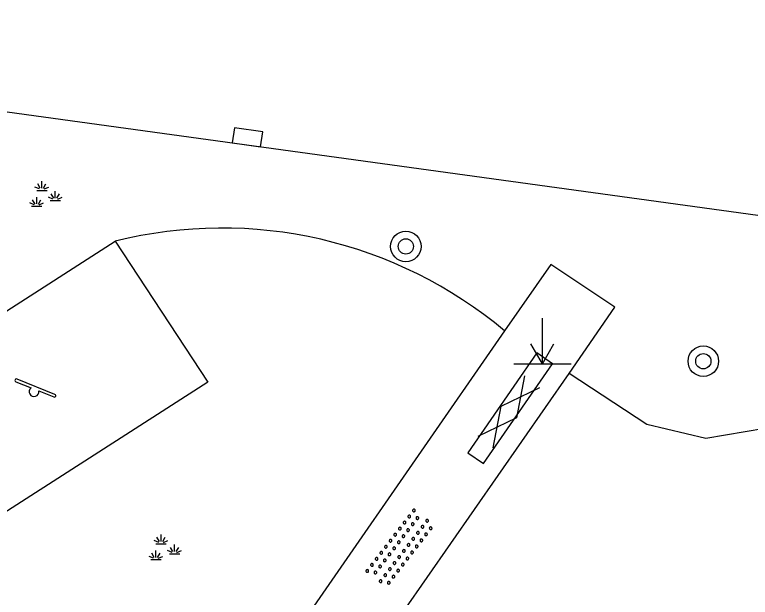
# Model space of a CAD drawing. Extents: x 125000 to 129004, y 397500 to 399008.
# Drawn here: x 126821.54 to 126840.81, y 398716.63 to 398731.9 of the extents above; entities that cross this region are included whole.
import ezdxf

# ---------------------------------------------------------------- set-up
doc = ezdxf.new("R2010")
doc.units = 0
for name, color, linetype in [('gg-knt-verharding', 7, 'Continuous'), ('gt-grn-groengrens', 7, 'Continuous'), ('gt-symb-boom', 7, 'Continuous'), ('gt-symb-gesloten verharding', 7, 'Continuous'), ('gt-symb-groenvak', 7, 'Continuous'), ('gt-symb-kolk', 7, 'Continuous'), ('gt-symb-markant object', 7, 'Continuous'), ('gt-symb-overige verharding', 7, 'Continuous'), ('gt-symb-speelvoorziening', 7, 'Continuous')]:
    doc.layers.add(name, color=color, linetype=linetype)

# ---------------------------------------------------------------- blocks, each defined once
blk = doc.blocks.new('gt0-KOLK')
at = {"layer": 'gt-symb-kolk'}
blk.add_lwpolyline([(0, 0), (0.375, 0), (0.375, 0.4), (-0.375, 0.4), (-0.375, 0), (0, 0)], dxfattribs=at)
blk = doc.blocks.new('gt0-SV')
at = {"layer": 'gt-symb-speelvoorziening'}
for p, q in [((-0.477, 0.255), (-0.08, 0.096)), ((0.542, -0.076), (-0.449, 0.324)), ((0.125, 0.014), (0.515, -0.143))]:
    blk.add_line(p, q, dxfattribs=at)
for centre, radius, start, end in [((-0.466, 0.291), 0.0369, 63.6251, 252.6602), ((-0.002, -0.005), 0.128, 127.6866, 8.5986), ((0.531, -0.111), 0.0363, 243.5085, 72.5436)]:
    blk.add_arc(centre, radius, start, end, dxfattribs=at)
blk = doc.blocks.new('gt0-MARKOB')
at = {"layer": 'gt-symb-markant object'}
for p, q in [((0, 0), (0, 1.2)), ((0, 0), (-0.3, 0.52)), ((0, 0), (0.3, 0.52)), ((-0.75, 0), (0.75, 0))]:
    blk.add_line(p, q, dxfattribs=at)
blk = doc.blocks.new('gt0-BOOM')
at = {"layer": 'gt-symb-boom'}
for radius in [0.4, 0.2]:
    blk.add_circle((0, 0), radius, dxfattribs=at)
blk = doc.blocks.new('gt0-GRVAK')
at = {"layer": 'gt-symb-groenvak'}
for p, q in [((-0.047, 0.214), (-0.047, 0.393)), ((-0.11, 0.189), (-0.228, 0.24)), ((-0.091, 0.211), (-0.156, 0.322)), ((-0.004, 0.211), (0.061, 0.322)), ((0.015, 0.189), (0.133, 0.24)), ((-0.182, 0.153), (0.088, 0.153)), ((0.262, -0.052), (0.197, 0.059)), ((0.305, -0.049), (0.305, 0.13)), ((0.349, -0.052), (0.414, 0.059)), ((-0.245, -0.228), (-0.363, -0.177)), ((-0.226, -0.206), (-0.291, -0.095)), ((-0.183, -0.203), (-0.183, -0.024)), ((-0.139, -0.206), (-0.074, -0.095)), ((-0.12, -0.228), (-0.002, -0.177)), ((0.243, -0.074), (0.125, -0.023)), ((0.17, -0.11), (0.441, -0.11)), ((0.368, -0.074), (0.486, -0.023)), ((-0.318, -0.264), (-0.047, -0.264))]:
    blk.add_line(p, q, dxfattribs=at)
blk = doc.blocks.new('gt0-OVH')
at = {"layer": 'gt-symb-overige verharding'}
for points in [[(-0.972, 0.298), (-0.967, 0.308), (-0.965, 0.319), (-0.966, 0.33), (-0.971, 0.34), (-0.978, 0.348), (-0.988, 0.353), (-0.999, 0.355), (-1.01, 0.354), (-1.02, 0.349), (-1.028, 0.342), (-1.033, 0.332), (-1.035, 0.321), (-1.034, 0.31), (-1.029, 0.3), (-1.022, 0.292), (-1.012, 0.287), (-1.001, 0.285), (-0.99, 0.286), (-0.98, 0.291)], [(-0.772, 0.298), (-0.767, 0.308), (-0.765, 0.319), (-0.766, 0.33), (-0.771, 0.34), (-0.778, 0.348), (-0.788, 0.353), (-0.799, 0.355), (-0.81, 0.354), (-0.82, 0.349), (-0.828, 0.342), (-0.833, 0.332), (-0.835, 0.321), (-0.834, 0.31), (-0.829, 0.3), (-0.822, 0.292), (-0.812, 0.287), (-0.801, 0.285), (-0.79, 0.286), (-0.78, 0.291)], [(-0.572, 0.298), (-0.567, 0.308), (-0.565, 0.319), (-0.566, 0.33), (-0.571, 0.34), (-0.578, 0.348), (-0.588, 0.353), (-0.599, 0.355), (-0.61, 0.354), (-0.62, 0.349), (-0.628, 0.342), (-0.633, 0.332), (-0.635, 0.321), (-0.634, 0.31), (-0.629, 0.3), (-0.622, 0.292), (-0.612, 0.287), (-0.601, 0.285), (-0.59, 0.286), (-0.58, 0.291)], [(-0.372, 0.298), (-0.367, 0.308), (-0.365, 0.319), (-0.366, 0.33), (-0.371, 0.34), (-0.378, 0.348), (-0.388, 0.353), (-0.399, 0.355), (-0.41, 0.354), (-0.42, 0.349), (-0.428, 0.342), (-0.433, 0.332), (-0.435, 0.321), (-0.434, 0.31), (-0.429, 0.3), (-0.422, 0.292), (-0.412, 0.287), (-0.401, 0.285), (-0.39, 0.286), (-0.38, 0.291)], [(-0.172, 0.298), (-0.167, 0.308), (-0.165, 0.319), (-0.166, 0.33), (-0.171, 0.34), (-0.178, 0.348), (-0.188, 0.353), (-0.199, 0.355), (-0.21, 0.354), (-0.22, 0.349), (-0.228, 0.342), (-0.233, 0.332), (-0.235, 0.321), (-0.234, 0.31), (-0.229, 0.3), (-0.222, 0.292), (-0.212, 0.287), (-0.201, 0.285), (-0.19, 0.286), (-0.18, 0.291)], [(0.028, 0.298), (0.033, 0.308), (0.035, 0.319), (0.034, 0.33), (0.029, 0.34), (0.022, 0.348), (0.012, 0.353), (0.001, 0.355), (-0.01, 0.354), (-0.02, 0.349), (-0.028, 0.342), (-0.033, 0.332), (-0.035, 0.321), (-0.034, 0.31), (-0.029, 0.3), (-0.022, 0.292), (-0.012, 0.287), (-0.001, 0.285), (0.01, 0.286), (0.02, 0.291)], [(0.228, 0.298), (0.233, 0.308), (0.235, 0.319), (0.234, 0.33), (0.229, 0.34), (0.222, 0.348), (0.212, 0.353), (0.201, 0.355), (0.19, 0.354), (0.18, 0.349), (0.172, 0.342), (0.167, 0.332), (0.165, 0.321), (0.166, 0.31), (0.171, 0.3), (0.178, 0.292), (0.188, 0.287), (0.199, 0.285), (0.21, 0.286), (0.22, 0.291)], [(0.428, 0.298), (0.433, 0.308), (0.435, 0.319), (0.434, 0.33), (0.429, 0.34), (0.422, 0.348), (0.412, 0.353), (0.401, 0.355), (0.39, 0.354), (0.38, 0.349), (0.372, 0.342), (0.367, 0.332), (0.365, 0.321), (0.366, 0.31), (0.371, 0.3), (0.378, 0.292), (0.388, 0.287), (0.399, 0.285), (0.41, 0.286), (0.42, 0.291)], [(0.628, 0.298), (0.633, 0.308), (0.635, 0.319), (0.634, 0.33), (0.629, 0.34), (0.622, 0.348), (0.612, 0.353), (0.601, 0.355), (0.59, 0.354), (0.58, 0.349), (0.572, 0.342), (0.567, 0.332), (0.565, 0.321), (0.566, 0.31), (0.571, 0.3), (0.578, 0.292), (0.588, 0.287), (0.599, 0.285), (0.61, 0.286), (0.62, 0.291)], [(0.828, 0.298), (0.833, 0.308), (0.835, 0.319), (0.834, 0.33), (0.829, 0.34), (0.822, 0.348), (0.812, 0.353), (0.801, 0.355), (0.79, 0.354), (0.78, 0.349), (0.772, 0.342), (0.767, 0.332), (0.765, 0.321), (0.766, 0.31), (0.771, 0.3), (0.778, 0.292), (0.788, 0.287), (0.799, 0.285), (0.81, 0.286), (0.82, 0.291)], [(1.028, 0.298), (1.033, 0.308), (1.035, 0.319), (1.034, 0.33), (1.029, 0.34), (1.022, 0.348), (1.012, 0.353), (1.001, 0.355), (0.99, 0.354), (0.98, 0.349), (0.972, 0.342), (0.967, 0.332), (0.965, 0.321), (0.966, 0.31), (0.971, 0.3), (0.978, 0.292), (0.988, 0.287), (0.999, 0.285), (1.01, 0.286), (1.02, 0.291)], [(-0.872, 0.106), (-0.867, 0.116), (-0.865, 0.126), (-0.866, 0.137), (-0.871, 0.147), (-0.878, 0.156), (-0.888, 0.161), (-0.899, 0.163), (-0.91, 0.162), (-0.92, 0.157), (-0.928, 0.15), (-0.933, 0.14), (-0.935, 0.129), (-0.934, 0.118), (-0.929, 0.108), (-0.922, 0.1), (-0.912, 0.095), (-0.901, 0.092), (-0.89, 0.094), (-0.88, 0.098)], [(-0.672, 0.106), (-0.667, 0.116), (-0.665, 0.126), (-0.666, 0.137), (-0.671, 0.147), (-0.678, 0.156), (-0.688, 0.161), (-0.699, 0.163), (-0.71, 0.162), (-0.72, 0.157), (-0.728, 0.15), (-0.733, 0.14), (-0.735, 0.129), (-0.734, 0.118), (-0.729, 0.108), (-0.722, 0.1), (-0.712, 0.095), (-0.701, 0.092), (-0.69, 0.094), (-0.68, 0.098)], [(-0.472, 0.106), (-0.467, 0.116), (-0.465, 0.126), (-0.466, 0.137), (-0.471, 0.147), (-0.478, 0.156), (-0.488, 0.161), (-0.499, 0.163), (-0.51, 0.162), (-0.52, 0.157), (-0.528, 0.15), (-0.533, 0.14), (-0.535, 0.129), (-0.534, 0.118), (-0.529, 0.108), (-0.522, 0.1), (-0.512, 0.095), (-0.501, 0.092), (-0.49, 0.094), (-0.48, 0.098)], [(-0.272, 0.106), (-0.267, 0.116), (-0.265, 0.126), (-0.266, 0.137), (-0.271, 0.147), (-0.278, 0.156), (-0.288, 0.161), (-0.299, 0.163), (-0.31, 0.162), (-0.32, 0.157), (-0.328, 0.15), (-0.333, 0.14), (-0.335, 0.129), (-0.334, 0.118), (-0.329, 0.108), (-0.322, 0.1), (-0.312, 0.095), (-0.301, 0.092), (-0.29, 0.094), (-0.28, 0.098)], [(-0.072, 0.106), (-0.067, 0.116), (-0.065, 0.126), (-0.066, 0.137), (-0.071, 0.147), (-0.078, 0.156), (-0.088, 0.161), (-0.099, 0.163), (-0.11, 0.162), (-0.12, 0.157), (-0.128, 0.15), (-0.133, 0.14), (-0.135, 0.129), (-0.134, 0.118), (-0.129, 0.108), (-0.122, 0.1), (-0.112, 0.095), (-0.101, 0.092), (-0.09, 0.094), (-0.08, 0.098)], [(0.128, 0.106), (0.133, 0.116), (0.135, 0.126), (0.134, 0.137), (0.129, 0.147), (0.122, 0.156), (0.112, 0.161), (0.101, 0.163), (0.09, 0.162), (0.08, 0.157), (0.072, 0.15), (0.067, 0.14), (0.065, 0.129), (0.066, 0.118), (0.071, 0.108), (0.078, 0.1), (0.088, 0.095), (0.099, 0.092), (0.11, 0.094), (0.12, 0.098)], [(0.328, 0.106), (0.333, 0.116), (0.335, 0.126), (0.334, 0.137), (0.329, 0.147), (0.322, 0.156), (0.312, 0.161), (0.301, 0.163), (0.29, 0.162), (0.28, 0.157), (0.272, 0.15), (0.267, 0.14), (0.265, 0.129), (0.266, 0.118), (0.271, 0.108), (0.278, 0.1), (0.288, 0.095), (0.299, 0.092), (0.31, 0.094), (0.32, 0.098)], [(0.528, 0.106), (0.533, 0.116), (0.535, 0.126), (0.534, 0.137), (0.529, 0.147), (0.522, 0.156), (0.512, 0.161), (0.501, 0.163), (0.49, 0.162), (0.48, 0.157), (0.472, 0.15), (0.467, 0.14), (0.465, 0.129), (0.466, 0.118), (0.471, 0.108), (0.478, 0.1), (0.488, 0.095), (0.499, 0.092), (0.51, 0.094), (0.52, 0.098)], [(0.728, 0.106), (0.733, 0.116), (0.735, 0.126), (0.734, 0.137), (0.729, 0.147), (0.722, 0.156), (0.712, 0.161), (0.701, 0.163), (0.69, 0.162), (0.68, 0.157), (0.672, 0.15), (0.667, 0.14), (0.665, 0.129), (0.666, 0.118), (0.671, 0.108), (0.678, 0.1), (0.688, 0.095), (0.699, 0.092), (0.71, 0.094), (0.72, 0.098)], [(0.928, 0.106), (0.933, 0.116), (0.935, 0.126), (0.934, 0.137), (0.929, 0.147), (0.922, 0.156), (0.912, 0.161), (0.901, 0.163), (0.89, 0.162), (0.88, 0.157), (0.872, 0.15), (0.867, 0.14), (0.865, 0.129), (0.866, 0.118), (0.871, 0.108), (0.878, 0.1), (0.888, 0.095), (0.899, 0.092), (0.91, 0.094), (0.92, 0.098)], [(-0.972, -0.142), (-0.967, -0.132), (-0.965, -0.121), (-0.966, -0.11), (-0.971, -0.1), (-0.978, -0.092), (-0.988, -0.087), (-0.999, -0.085), (-1.01, -0.086), (-1.02, -0.091), (-1.028, -0.098), (-1.033, -0.108), (-1.035, -0.119), (-1.034, -0.13), (-1.029, -0.14), (-1.022, -0.148), (-1.012, -0.153), (-1.001, -0.155), (-0.99, -0.154), (-0.98, -0.149)], [(-0.772, -0.142), (-0.767, -0.132), (-0.765, -0.121), (-0.766, -0.11), (-0.771, -0.1), (-0.778, -0.092), (-0.788, -0.087), (-0.799, -0.085), (-0.81, -0.086), (-0.82, -0.091), (-0.828, -0.098), (-0.833, -0.108), (-0.835, -0.119), (-0.834, -0.13), (-0.829, -0.14), (-0.822, -0.148), (-0.812, -0.153), (-0.801, -0.155), (-0.79, -0.154), (-0.78, -0.149)], [(-0.572, -0.142), (-0.567, -0.132), (-0.565, -0.121), (-0.566, -0.11), (-0.571, -0.1), (-0.578, -0.092), (-0.588, -0.087), (-0.599, -0.085), (-0.61, -0.086), (-0.62, -0.091), (-0.628, -0.098), (-0.633, -0.108), (-0.635, -0.119), (-0.634, -0.13), (-0.629, -0.14), (-0.622, -0.148), (-0.612, -0.153), (-0.601, -0.155), (-0.59, -0.154), (-0.58, -0.149)], [(-0.372, -0.142), (-0.367, -0.132), (-0.365, -0.121), (-0.366, -0.11), (-0.371, -0.1), (-0.378, -0.092), (-0.388, -0.087), (-0.399, -0.085), (-0.41, -0.086), (-0.42, -0.091), (-0.428, -0.098), (-0.433, -0.108), (-0.435, -0.119), (-0.434, -0.13), (-0.429, -0.14), (-0.422, -0.148), (-0.412, -0.153), (-0.401, -0.155), (-0.39, -0.154), (-0.38, -0.149)], [(-0.172, -0.142), (-0.167, -0.132), (-0.165, -0.121), (-0.166, -0.11), (-0.171, -0.1), (-0.178, -0.092), (-0.188, -0.087), (-0.199, -0.085), (-0.21, -0.086), (-0.22, -0.091), (-0.228, -0.098), (-0.233, -0.108), (-0.235, -0.119), (-0.234, -0.13), (-0.229, -0.14), (-0.222, -0.148), (-0.212, -0.153), (-0.201, -0.155), (-0.19, -0.154), (-0.18, -0.149)], [(0.028, -0.142), (0.033, -0.132), (0.035, -0.121), (0.034, -0.11), (0.029, -0.1), (0.022, -0.092), (0.012, -0.087), (0.001, -0.085), (-0.01, -0.086), (-0.02, -0.091), (-0.028, -0.098), (-0.033, -0.108), (-0.035, -0.119), (-0.034, -0.13), (-0.029, -0.14), (-0.022, -0.148), (-0.012, -0.153), (-0.001, -0.155), (0.01, -0.154), (0.02, -0.149)], [(0.228, -0.142), (0.233, -0.132), (0.235, -0.121), (0.234, -0.11), (0.229, -0.1), (0.222, -0.092), (0.212, -0.087), (0.201, -0.085), (0.19, -0.086), (0.18, -0.091), (0.172, -0.098), (0.167, -0.108), (0.165, -0.119), (0.166, -0.13), (0.171, -0.14), (0.178, -0.148), (0.188, -0.153), (0.199, -0.155), (0.21, -0.154), (0.22, -0.149)], [(0.428, -0.142), (0.433, -0.132), (0.435, -0.121), (0.434, -0.11), (0.429, -0.1), (0.422, -0.092), (0.412, -0.087), (0.401, -0.085), (0.39, -0.086), (0.38, -0.091), (0.372, -0.098), (0.367, -0.108), (0.365, -0.119), (0.366, -0.13), (0.371, -0.14), (0.378, -0.148), (0.388, -0.153), (0.399, -0.155), (0.41, -0.154), (0.42, -0.149)], [(0.628, -0.142), (0.633, -0.132), (0.635, -0.121), (0.634, -0.11), (0.629, -0.1), (0.622, -0.092), (0.612, -0.087), (0.601, -0.085), (0.59, -0.086), (0.58, -0.091), (0.572, -0.098), (0.567, -0.108), (0.565, -0.119), (0.566, -0.13), (0.571, -0.14), (0.578, -0.148), (0.588, -0.153), (0.599, -0.155), (0.61, -0.154), (0.62, -0.149)], [(0.828, -0.142), (0.833, -0.132), (0.835, -0.121), (0.834, -0.11), (0.829, -0.1), (0.822, -0.092), (0.812, -0.087), (0.801, -0.085), (0.79, -0.086), (0.78, -0.091), (0.772, -0.098), (0.767, -0.108), (0.765, -0.119), (0.766, -0.13), (0.771, -0.14), (0.778, -0.148), (0.788, -0.153), (0.799, -0.155), (0.81, -0.154), (0.82, -0.149)], [(1.028, -0.142), (1.033, -0.132), (1.035, -0.121), (1.034, -0.11), (1.029, -0.1), (1.022, -0.092), (1.012, -0.087), (1.001, -0.085), (0.99, -0.086), (0.98, -0.091), (0.972, -0.098), (0.967, -0.108), (0.965, -0.119), (0.966, -0.13), (0.971, -0.14), (0.978, -0.148), (0.988, -0.153), (0.999, -0.155), (1.01, -0.154), (1.02, -0.149)], [(-0.872, -0.334), (-0.867, -0.324), (-0.865, -0.314), (-0.866, -0.303), (-0.871, -0.293), (-0.878, -0.284), (-0.888, -0.279), (-0.899, -0.277), (-0.91, -0.278), (-0.92, -0.283), (-0.928, -0.29), (-0.933, -0.3), (-0.935, -0.311), (-0.934, -0.322), (-0.929, -0.332), (-0.922, -0.34), (-0.912, -0.345), (-0.901, -0.348), (-0.89, -0.346), (-0.88, -0.342)], [(-0.672, -0.334), (-0.667, -0.324), (-0.665, -0.314), (-0.666, -0.303), (-0.671, -0.293), (-0.678, -0.284), (-0.688, -0.279), (-0.699, -0.277), (-0.71, -0.278), (-0.72, -0.283), (-0.728, -0.29), (-0.733, -0.3), (-0.735, -0.311), (-0.734, -0.322), (-0.729, -0.332), (-0.722, -0.34), (-0.712, -0.345), (-0.701, -0.348), (-0.69, -0.346), (-0.68, -0.342)], [(-0.472, -0.334), (-0.467, -0.324), (-0.465, -0.314), (-0.466, -0.303), (-0.471, -0.293), (-0.478, -0.284), (-0.488, -0.279), (-0.499, -0.277), (-0.51, -0.278), (-0.52, -0.283), (-0.528, -0.29), (-0.533, -0.3), (-0.535, -0.311), (-0.534, -0.322), (-0.529, -0.332), (-0.522, -0.34), (-0.512, -0.345), (-0.501, -0.348), (-0.49, -0.346), (-0.48, -0.342)], [(-0.272, -0.334), (-0.267, -0.324), (-0.265, -0.314), (-0.266, -0.303), (-0.271, -0.293), (-0.278, -0.284), (-0.288, -0.279), (-0.299, -0.277), (-0.31, -0.278), (-0.32, -0.283), (-0.328, -0.29), (-0.333, -0.3), (-0.335, -0.311), (-0.334, -0.322), (-0.329, -0.332), (-0.322, -0.34), (-0.312, -0.345), (-0.301, -0.348), (-0.29, -0.346), (-0.28, -0.342)], [(-0.072, -0.334), (-0.067, -0.324), (-0.065, -0.314), (-0.066, -0.303), (-0.071, -0.293), (-0.078, -0.284), (-0.088, -0.279), (-0.099, -0.277), (-0.11, -0.278), (-0.12, -0.283), (-0.128, -0.29), (-0.133, -0.3), (-0.135, -0.311), (-0.134, -0.322), (-0.129, -0.332), (-0.122, -0.34), (-0.112, -0.345), (-0.101, -0.348), (-0.09, -0.346), (-0.08, -0.342)], [(0.128, -0.334), (0.133, -0.324), (0.135, -0.314), (0.134, -0.303), (0.129, -0.293), (0.122, -0.284), (0.112, -0.279), (0.101, -0.277), (0.09, -0.278), (0.08, -0.283), (0.072, -0.29), (0.067, -0.3), (0.065, -0.311), (0.066, -0.322), (0.071, -0.332), (0.078, -0.34), (0.088, -0.345), (0.099, -0.348), (0.11, -0.346), (0.12, -0.342)], [(0.328, -0.334), (0.333, -0.324), (0.335, -0.314), (0.334, -0.303), (0.329, -0.293), (0.322, -0.284), (0.312, -0.279), (0.301, -0.277), (0.29, -0.278), (0.28, -0.283), (0.272, -0.29), (0.267, -0.3), (0.265, -0.311), (0.266, -0.322), (0.271, -0.332), (0.278, -0.34), (0.288, -0.345), (0.299, -0.348), (0.31, -0.346), (0.32, -0.342)], [(0.528, -0.334), (0.533, -0.324), (0.535, -0.314), (0.534, -0.303), (0.529, -0.293), (0.522, -0.284), (0.512, -0.279), (0.501, -0.277), (0.49, -0.278), (0.48, -0.283), (0.472, -0.29), (0.467, -0.3), (0.465, -0.311), (0.466, -0.322), (0.471, -0.332), (0.478, -0.34), (0.488, -0.345), (0.499, -0.348), (0.51, -0.346), (0.52, -0.342)], [(0.728, -0.334), (0.733, -0.324), (0.735, -0.314), (0.734, -0.303), (0.729, -0.293), (0.722, -0.284), (0.712, -0.279), (0.701, -0.277), (0.69, -0.278), (0.68, -0.283), (0.672, -0.29), (0.667, -0.3), (0.665, -0.311), (0.666, -0.322), (0.671, -0.332), (0.678, -0.34), (0.688, -0.345), (0.699, -0.348), (0.71, -0.346), (0.72, -0.342)], [(0.928, -0.334), (0.933, -0.324), (0.935, -0.314), (0.934, -0.303), (0.929, -0.293), (0.922, -0.284), (0.912, -0.279), (0.901, -0.277), (0.89, -0.278), (0.88, -0.283), (0.872, -0.29), (0.867, -0.3), (0.865, -0.311), (0.866, -0.322), (0.871, -0.332), (0.878, -0.34), (0.888, -0.345), (0.899, -0.348), (0.91, -0.346), (0.92, -0.342)]]:
    blk.add_lwpolyline(points, close=True, dxfattribs=at)
blk = doc.blocks.new('gt0-GESVH1')
at = {"layer": 'gt-symb-gesloten verharding'}
for p, q in [((-0.992, -0.261), (0.008, 0.239)), ((0.008, -0.261), (-0.992, 0.239)), ((0.008, 0.239), (1.008, -0.261)), ((1.008, 0.239), (0.008, -0.261))]:
    blk.add_line(p, q, dxfattribs=at)

msp = doc.modelspace()

# ---------------------------------------------------------------- linework, layer by layer
at = {"layer": 'gg-knt-verharding'}
for p, q in [((126802.902, 398731.9), (126845.443, 398726.031)), ((126817.444, 398721.643), (126824.17, 398725.962))]:
    msp.add_line(p, q, dxfattribs=at)
for points in [[(126824.17, 398725.962), (126826.594, 398722.274), (126819.799, 398717.907), (126817.444, 398721.643)], [(126836.063, 398722.501), (126837.258, 398724.236), (126835.584, 398725.357), (126834.374, 398723.611)], [(126834.374, 398723.611), (126827.584, 398713.813), (126829.241, 398712.698), (126836.063, 398722.501)], [(126833.411, 398720.422), (126833.819, 398720.138), (126835.629, 398722.751), (126835.218, 398723.036), (126833.411, 398720.422)]]:
    msp.add_lwpolyline(points, dxfattribs=at)
at = {"layer": 'gt-grn-groengrens'}
msp.add_lwpolyline([(126841.19, 398721.058), (126839.645, 398720.795), (126838.103, 398721.158), (126836.063, 398722.501)], dxfattribs=at)
msp.add_arc((126826.97, 398714.796), 11.512, 49.9737, 104.0773, dxfattribs=at)

# ---------------------------------------------------------------- block references
at = {"layer": 'gt-symb-boom'}
for p in [(126831.784, 398725.827), (126839.579, 398722.818)]:
    msp.add_blockref('gt0-BOOM', p, dxfattribs=at)
at = {"layer": 'gt-symb-gesloten verharding', "rotation": 52.396463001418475}
msp.add_blockref('gt0-GESVH1', (126834.47, 398721.49), dxfattribs=at)
at = {"layer": 'gt-symb-groenvak'}
for p in [(126822.295, 398727.144), (126825.419, 398717.882)]:
    msp.add_blockref('gt0-GRVAK', p, dxfattribs=at)
at = {"layer": 'gt-symb-kolk', "rotation": -7.870920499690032}
msp.add_blockref('gt0-KOLK', (126827.609, 398728.488), dxfattribs=at)
at = {"layer": 'gt-symb-markant object'}
msp.add_blockref('gt0-MARKOB', (126835.364, 398722.751), dxfattribs=at)
at = {"layer": 'gt-symb-overige verharding', "rotation": 52.396463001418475}
msp.add_blockref('gt0-OVH', (126831.639, 398717.918), dxfattribs=at)
at = {"layer": 'gt-symb-speelvoorziening'}
msp.add_blockref('gt0-SV', (126822.046, 398722.025), dxfattribs=at)

doc.saveas('drawing.dxf')
